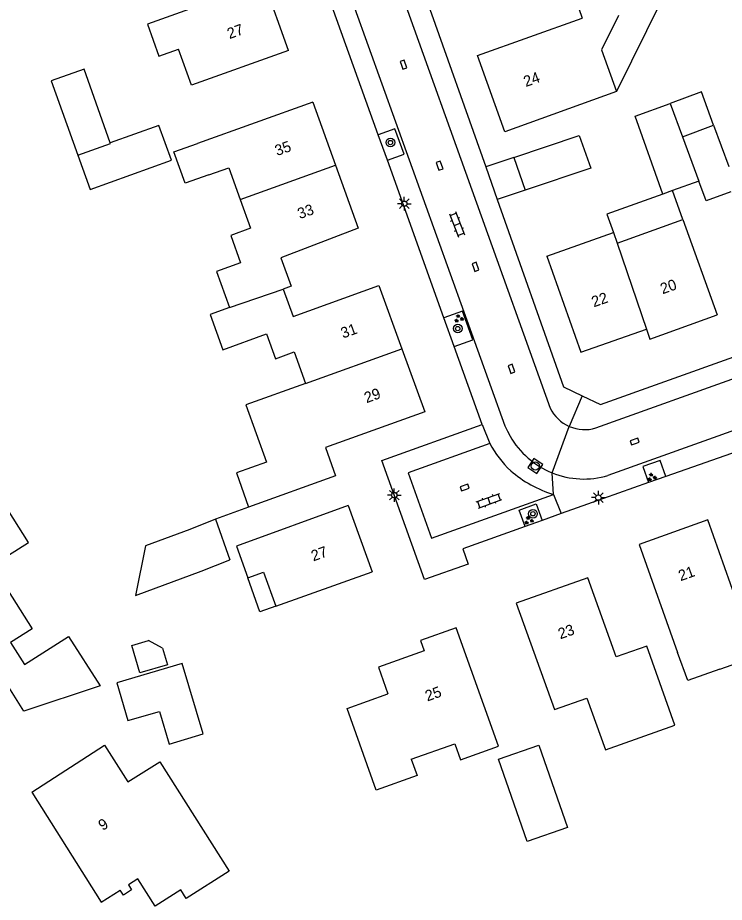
# Model space of a CAD drawing. Extents: x 136000 to 138005, y 398500 to 400500.
# Drawn here: x 137696.7 to 137761.9, y 400055.3 to 400137 of the extents above; entities that cross this region are included whole.
import ezdxf

# ---------------------------------------------------------------- set-up
doc = ezdxf.new("R2010")
doc.units = 0
for name, color, linetype in [('gg-afsc-muur', 7, 'Continuous'), ('gg-anno-huisnummerreeks BGT', 7, 'Continuous'), ('gg-bbg-bijgebouw', 7, 'Continuous'), ('gg-bbg-gedigitaliseerde bebouwing', 7, 'Continuous'), ('gg-bbg-gedigitaliseerde bebouwing onder overbouw', 7, 'Continuous'), ('gg-bbg-gedigitaliseerde bijgebouw', 7, 'Continuous'), ('gg-bbg-gedigitaliseerde overbouw', 7, 'Continuous'), ('gg-bbg-hoofdgebouw', 7, 'Continuous'), ('gg-bbg-luifel en loopbrug', 7, 'Continuous'), ('gg-bbg-tussenscheiding', 7, 'Continuous'), ('gg-knt-verharding', 7, 'Continuous'), ('gg-knt-verharding nz', 7, 'Continuous'), ('gt-grn-weggrens', 7, 'Continuous'), ('gt-symb-boom', 7, 'Continuous'), ('gt-symb-groenvak', 7, 'Continuous'), ('gt-symb-klinker verharding', 7, 'Continuous'), ('gt-symb-kolk', 7, 'Continuous'), ('gt-symb-lichtmast', 7, 'Continuous'), ('gt-symb-rioolschacht', 7, 'Continuous')]:
    doc.layers.add(name, color=color, linetype=linetype)

# ---------------------------------------------------------------- blocks, each defined once
blk = doc.blocks.new('gt0-RS')
at = {"layer": 'gt-symb-rioolschacht'}
blk.add_lwpolyline([(-0.5, -0.5), (0.5, -0.5), (0.5, 0.5), (-0.5, 0.5)], close=True, dxfattribs=at)
blk.add_circle((0, 0), 0.375, dxfattribs=at)
blk = doc.blocks.new('gt0-LMAST')
at = {"layer": 'gt-symb-lichtmast'}
for p, q in [((-0.182, 0.173), (-0.447, 0.438)), ((-0.005, 0.246), (-0.005, 0.621)), ((0.172, 0.173), (0.437, 0.438)), ((-0.255, -0.004), (-0.63, -0.004)), ((-0.182, -0.181), (-0.447, -0.446)), ((-0.005, -0.254), (-0.005, -0.629)), ((0.437, -0.446), (0.172, -0.181)), ((0.245, -0.004), (0.62, -0.004))]:
    blk.add_line(p, q, dxfattribs=at)
blk.add_circle((-0.005, -0.004), 0.25, dxfattribs=at)
blk = doc.blocks.new('gt0-KOLK')
at = {"layer": 'gt-symb-kolk'}
blk.add_lwpolyline([(0, 0), (0.375, 0), (0.375, 0.4), (-0.375, 0.4), (-0.375, 0), (0, 0)], dxfattribs=at)
blk = doc.blocks.new('gt0-GRVAK')
at = {"layer": 'gt-symb-groenvak'}
for p, q in [((-0.11, 0.189), (-0.228, 0.24)), ((-0.182, 0.153), (0.088, 0.153)), ((-0.091, 0.211), (-0.156, 0.322)), ((-0.047, 0.214), (-0.047, 0.393)), ((-0.004, 0.211), (0.061, 0.322)), ((0.015, 0.189), (0.133, 0.24)), ((0.262, -0.052), (0.197, 0.059)), ((0.305, -0.049), (0.305, 0.13)), ((0.349, -0.052), (0.414, 0.059)), ((-0.245, -0.228), (-0.363, -0.177)), ((-0.318, -0.264), (-0.047, -0.264)), ((-0.226, -0.206), (-0.291, -0.095)), ((-0.183, -0.203), (-0.183, -0.024)), ((-0.139, -0.206), (-0.074, -0.095)), ((-0.12, -0.228), (-0.002, -0.177)), ((0.243, -0.074), (0.125, -0.023)), ((0.17, -0.11), (0.441, -0.11)), ((0.368, -0.074), (0.486, -0.023))]:
    blk.add_line(p, q, dxfattribs=at)
blk = doc.blocks.new('gt0-BOOM')
at = {"layer": 'gt-symb-boom'}
for radius in [0.4, 0.2]:
    blk.add_circle((0, 0), radius, dxfattribs=at)
blk = doc.blocks.new('gt0-KL1')
at = {"layer": 'gt-symb-klinker verharding'}
for p, q in [((-1.15, 0.3), (1.15, 0.3)), ((-1, -0.3), (-1, 0.3)), ((-0.5, 0.3), (-0.5, 0.45)), ((0, -0.3), (0, 0.3)), ((0.5, 0.3), (0.5, 0.45)), ((1, -0.3), (1, 0.3)), ((-1.15, -0.3), (1.15, -0.3)), ((-0.5, -0.45), (-0.5, -0.3)), ((0.5, -0.45), (0.5, -0.3))]:
    blk.add_line(p, q, dxfattribs=at)

msp = doc.modelspace()

# ---------------------------------------------------------------- linework, layer by layer
at = {"layer": 'gg-afsc-muur'}
msp.add_line((137718.052, 400091.801), (137714.987, 400090.691), dxfattribs=at)
at = {"layer": 'gg-bbg-bijgebouw'}
for p, q in [((137709.77, 400127.042), (137705.27, 400125.456)), ((137742.532, 400124.1), (137743.555, 400121.062)), ((137714.987, 400090.691), (137716.32, 400086.928))]:
    msp.add_line(p, q, dxfattribs=at)
for points in [[(137705.27, 400125.456), (137702.88, 400132.239), (137699.822, 400131.161)], [(137705.881, 400075.577), (137706.917, 400072.11), (137709.811, 400072.945)]]:
    msp.add_lwpolyline(points, dxfattribs=at)
at = {"layer": 'gg-bbg-gedigitaliseerde bebouwing'}
for p, q in [((137709.77, 400133.46), (137711.588, 400134.095)), ((137712.772, 400130.77), (137711.588, 400134.095)), ((137752.003, 400130.172), (137741.68, 400126.46)), ((137723.96, 400129.2), (137713.341, 400125.382)), ((137752.067, 400116.187), (137758.12, 400118.367)), ((137758.12, 400118.367), (137761.29, 400109.55)), ((137745.56, 400114.98), (137751.712, 400117.174)), ((137751.712, 400117.174), (137752.067, 400116.187)), ((137754.08, 400088.37), (137757.637, 400078.398)), ((137716.92, 400088.219), (137717.964, 400085.292)), ((137720.548, 400082.65), (137729.44, 400085.84)), ((137730.02, 400077.03), (137730.9, 400074.562)), ((137709.844, 400068.293), (137716.244, 400058.202))]:
    msp.add_line(p, q, dxfattribs=at)
for points in [[(137752.167, 400137.205), (137750.618, 400134.023), (137752.003, 400130.172)], [(137714.382, 400122.489), (137712.198, 400121.705), (137711.159, 400124.599), (137713.341, 400125.382)], [(137714.382, 400122.489), (137716.214, 400123.148), (137717.269, 400120.213)], [(137717.269, 400120.213), (137718.225, 400117.555), (137716.399, 400116.899), (137717.315, 400114.354), (137715.096, 400113.556), (137716.291, 400110.235)], [(137716.291, 400110.235), (137714.502, 400109.591), (137715.67, 400106.344), (137719.704, 400107.795), (137720.527, 400105.508), (137722.266, 400106.133), (137723.309, 400103.233)], [(137723.309, 400103.233), (137717.791, 400101.267), (137719.684, 400095.955)], [(137719.684, 400095.955), (137716.921, 400094.964), (137718.052, 400091.801)], [(137694.358, 400086.41), (137697.727, 400088.531), (137694.885, 400093.045), (137691.448, 400090.88)], [(137694.358, 400086.41), (137698.086, 400080.579), (137696.085, 400079.3), (137697.378, 400077.278), (137701.433, 400079.87), (137704.343, 400075.319)], [(137761.517, 400076.851), (137762.667, 400077.264), (137763.413, 400075.186), (137768.705, 400077.084), (137766.11, 400084.36)], [(137742.75, 400082.93), (137746.272, 400073.115), (137749.269, 400074.183), (137750.972, 400069.402), (137757.386, 400071.686), (137754.8, 400078.98)], [(137733.05, 400068.534), (137737.09, 400069.966), (137737.615, 400068.484), (137741.114, 400069.725), (137737.21, 400080.67)], [(137761.517, 400076.851), (137758.584, 400075.787), (137757.637, 400078.398)], [(137733.05, 400068.534), (137733.587, 400067.027), (137729.82, 400065.683), (137727.133, 400073.218), (137730.9, 400074.562)], [(137704.766, 400069.827), (137706.917, 400066.436), (137709.844, 400068.293)]]:
    msp.add_lwpolyline(points, dxfattribs=at)
at = {"layer": 'gg-bbg-gedigitaliseerde bebouwing onder overbouw'}
msp.add_lwpolyline([(137717.964, 400085.292), (137719.421, 400085.812), (137720.548, 400082.65)], dxfattribs=at)
at = {"layer": 'gg-bbg-gedigitaliseerde bijgebouw'}
for p, q in [((137699.822, 400131.161), (137702.29, 400124.317)), ((137760.959, 400127.069), (137762.366, 400123.255)), ((137759.586, 400121.899), (137757.161, 400121.035)), ((137757.161, 400121.035), (137756.274, 400120.719)), ((137710.108, 400078.793), (137708.808, 400079.496))]:
    msp.add_line(p, q, dxfattribs=at)
for points in [[(137760.959, 400127.069), (137759.827, 400130.138), (137756.94, 400129.073)], [(137756.274, 400120.719), (137753.708, 400127.921), (137756.94, 400129.073)], [(137702.29, 400124.317), (137703.434, 400121.147), (137710.922, 400123.848), (137709.77, 400127.042)], [(137742.532, 400124.1), (137748.536, 400126.122), (137749.621, 400123.105), (137743.555, 400121.062)], [(137762.545, 400120.919), (137760.259, 400120.076), (137759.586, 400121.899)], [(137714.987, 400090.691), (137712.64, 400089.74), (137708.547, 400088.229), (137707.62, 400083.663), (137713.682, 400085.901), (137716.32, 400086.928)], [(137710.108, 400078.793), (137710.567, 400077.253), (137708.026, 400076.495), (137707.268, 400079.037), (137708.808, 400079.496)], [(137709.811, 400072.945), (137710.708, 400069.937), (137713.866, 400070.879), (137711.927, 400077.38), (137705.881, 400075.577)], [(137747.466, 400062.232), (137743.756, 400060.939), (137741.106, 400068.54), (137744.816, 400069.833), (137747.466, 400062.232)]]:
    msp.add_lwpolyline(points, dxfattribs=at)
at = {"layer": 'gg-bbg-gedigitaliseerde overbouw'}
msp.add_lwpolyline([(137720.548, 400082.65), (137719.093, 400082.128), (137717.964, 400085.292)], dxfattribs=at)
at = {"layer": 'gg-bbg-hoofdgebouw'}
for p, q in [((137739.156, 400133.516), (137748.836, 400136.951)), ((137721.73, 400133.96), (137712.772, 400130.77)), ((137741.68, 400126.46), (137739.156, 400133.516)), ((137723.96, 400129.2), (137726.055, 400123.374)), ((137726.06, 400094.7), (137718.052, 400091.801)), ((137727.25, 400091.95), (137716.92, 400088.219)), ((137727.25, 400091.95), (137729.44, 400085.84)), ((137698.04, 400065.5), (137704.766, 400069.827))]:
    msp.add_line(p, q, dxfattribs=at)
for points in [[(137750.937, 400140.652), (137747.933, 400139.58), (137748.836, 400136.951)], [(137721.73, 400133.96), (137719.47, 400140.27), (137708.71, 400136.41), (137709.77, 400133.46)], [(137726.055, 400123.374), (137728.15, 400117.55), (137721.01, 400114.84), (137721.97, 400112.2), (137721.24, 400111.93)], [(137745.56, 400114.98), (137748.71, 400106.13), (137754.76, 400108.24)], [(137721.24, 400111.93), (137722.16, 400109.4), (137730.07, 400112.26), (137732.185, 400106.43)], [(137754.76, 400108.24), (137755.07, 400107.31), (137761.29, 400109.55)], [(137732.185, 400106.43), (137734.3, 400100.6), (137725.13, 400097.3), (137726.06, 400094.7)], [(137766.11, 400084.36), (137763.05, 400083.26), (137760.41, 400090.64), (137754.08, 400088.37)], [(137754.8, 400078.98), (137751.97, 400077.98), (137749.35, 400085.28), (137742.75, 400082.93)], [(137737.21, 400080.67), (137733.92, 400079.49), (137734.25, 400078.53), (137730.02, 400077.03)], [(137704.343, 400075.319), (137697.316, 400072.985), (137694.205, 400077.899), (137691.378, 400076.131)], [(137698.04, 400065.5), (137704.45, 400055.34), (137706.2, 400056.45)], [(137716.244, 400058.202), (137712.275, 400055.685), (137711.782, 400056.462), (137709.434, 400054.973), (137707.838, 400057.489), (137706.952, 400056.927), (137707.246, 400056.462), (137706.495, 400055.986), (137706.2, 400056.45)]]:
    msp.add_lwpolyline(points, dxfattribs=at)
at = {"layer": 'gg-bbg-luifel en loopbrug'}
for p, q in [((137756.134, 400138.586), (137752.003, 400130.172)), ((137742.532, 400124.1), (137739.924, 400123.222)), ((137739.924, 400123.222), (137740.994, 400120.199)), ((137743.555, 400121.062), (137740.994, 400120.199)), ((137758.12, 400118.367), (137757.161, 400121.035))]:
    msp.add_line(p, q, dxfattribs=at)
msp.add_lwpolyline([(137756.274, 400120.719), (137751.106, 400118.861), (137751.712, 400117.174)], dxfattribs=at)
at = {"layer": 'gg-bbg-tussenscheiding'}
for p, q in [((137756.94, 400129.073), (137758.072, 400126.004)), ((137758.072, 400126.004), (137760.959, 400127.069)), ((137758.072, 400126.004), (137759.586, 400121.899)), ((137717.269, 400120.213), (137726.055, 400123.374)), ((137752.067, 400116.187), (137754.76, 400108.24)), ((137716.291, 400110.235), (137721.24, 400111.93)), ((137723.309, 400103.233), (137732.185, 400106.43))]:
    msp.add_line(p, q, dxfattribs=at)
msp.add_lwpolyline([(137702.29, 400124.317), (137705.298, 400125.376), (137705.27, 400125.456)], dxfattribs=at)
at = {"layer": 'gg-knt-verharding'}
for p, q in [((137730.01, 400126.185), (137724.756, 400140.833)), ((137734.421, 400138.759), (137739.924, 400123.222)), ((137730.852, 400123.838), (137730.01, 400126.185)), ((137736.071, 400109.288), (137730.852, 400123.838)), ((137737.025, 400106.628), (137736.071, 400109.288)), ((137739.6, 400099.45), (137737.025, 400106.628)), ((137767.123, 400098.347), (137756.547, 400094.632)), ((137756.547, 400094.632), (137754.956, 400094.073)), ((137746.902, 400091.214), (137745.143, 400090.582)), ((137743.554, 400090.012), (137737.81, 400087.95)), ((137745.143, 400090.582), (137743.554, 400090.012))]:
    msp.add_line(p, q, dxfattribs=at)
for points in [[(137730.852, 400123.838), (137732.387, 400124.389), (137731.549, 400126.737), (137730.01, 400126.185)], [(137740.994, 400120.199), (137747.11, 400102.93), (137748.82, 400102.1)], [(137748.82, 400102.1), (137750.53, 400101.27), (137781.937, 400112.522)], [(137737.025, 400106.628), (137738.743, 400107.244), (137737.791, 400109.905), (137736.071, 400109.288)], [(137737.81, 400087.95), (137738.31, 400086.55), (137734.28, 400085.12), (137730.34, 400096.12), (137739.6, 400099.45)], [(137756.547, 400094.632), (137756.023, 400096.124), (137754.439, 400095.545), (137754.956, 400094.073)], [(137754.956, 400094.073), (137750.809, 400092.616), (137746.902, 400091.214)], [(137743.554, 400090.012), (137743.01, 400091.527), (137744.597, 400092.104), (137745.143, 400090.582)]]:
    msp.add_lwpolyline(points, dxfattribs=at)
at = {"layer": 'gg-knt-verharding nz'}
for p, q in [((137730.808, 400142.984), (137745.87, 400100.959)), ((137750.08, 400099.12), (137806.911, 400119.501)), ((137774.834, 400103.217), (137751.206, 400094.719))]:
    msp.add_line(p, q, dxfattribs=at)
for points in [[(137726.554, 400141.461), (137741.705, 400099.316), (137741.922, 400098.83), (137742.17, 400098.363)], [(137740.314, 400097.693), (137732.77, 400094.97), (137734.93, 400088.95), (137746.183, 400092.984)]]:
    msp.add_lwpolyline(points, dxfattribs=at)
for centre, radius, start, end in [((137749.053, 400102.503), 3.538, 205.88032, 246.37017), ((137749.049, 400102.495), 3.529, 246.36992, 286.98234), ((137749.006, 400102.287), 7.882, 209.85332, 248.02786), ((137748.581, 400101.985), 9.315, 207.43615, 227.01278), ((137749.33, 400103.339), 10.822, 228.99917, 253.09365), ((137749.004, 400102.286), 7.881, 248.03985, 286.22313)]:
    msp.add_arc(centre, radius, start, end, dxfattribs=at)
at = {"layer": 'gt-grn-weggrens'}
for p, q in [((137748.82, 400102.1), (137747.635, 400099.262)), ((137739.6, 400099.45), (137740.314, 400097.693)), ((137746.057, 400094.977), (137747.635, 400099.262)), ((137746.183, 400092.984), (137746.057, 400094.977)), ((137746.183, 400092.984), (137746.902, 400091.214))]:
    msp.add_line(p, q, dxfattribs=at)

# ---------------------------------------------------------------- block references
at = {"layer": 'gt-symb-boom'}
for p in [(137731.13, 400125.472), (137737.349, 400108.297), (137744.289, 400091.192)]:
    msp.add_blockref('gt0-BOOM', p, dxfattribs=at)
at = {"layer": 'gt-symb-groenvak'}
for p in [(137737.434, 400109.216), (137755.248, 400094.571), (137743.894, 400090.577)]:
    msp.add_blockref('gt0-GRVAK', p, dxfattribs=at)
at = {"layer": 'gt-symb-klinker verharding'}
for p, rotation in [((137737.283, 400117.914), -68.95425918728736), ((137740.239, 400092.396), 19.68464273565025)]:
    msp.add_blockref('gt0-KL1', p, dxfattribs=dict(at, rotation=rotation))
at = {"layer": 'gt-symb-kolk'}
for p, rotation in [((137732.15, 400132.601), -70.24210002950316), ((137735.487, 400123.263), -70.2421000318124), ((137738.8, 400113.928), -70.24210003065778), ((137742.116, 400104.508), -70.2421000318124), ((137753.736, 400097.676), 19.75789996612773), ((137738.053, 400093.437), 19.88516511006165)]:
    msp.add_blockref('gt0-KOLK', p, dxfattribs=dict(at, rotation=rotation))
at = {"layer": 'gt-symb-lichtmast'}
for p in [(137732.414, 400119.827), (137731.493, 400092.921), (137750.326, 400092.691)]:
    msp.add_blockref('gt0-LMAST', p, dxfattribs=at)
at = {"layer": 'gt-symb-rioolschacht', "rotation": -33.99203970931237}
msp.add_blockref('gt0-RS', (137744.505, 400095.605), dxfattribs=at)

# ---------------------------------------------------------------- texts
at = {"layer": 'gg-anno-huisnummerreeks BGT'}
for s, rotation, p in [('27', 19.7, (137716.28, 400135.012)), ('24', 19.7, (137743.626, 400130.589)), ('35', 19.8, (137720.675, 400124.217)), ('33', 19.8, (137722.77, 400118.392)), ('20', 19.8, (137756.248, 400111.455)), ('22', 19.2, (137749.898, 400110.251)), ('31', 19.9, (137726.764, 400107.366)), ('29', 19.9, (137728.929, 400101.399)), ('27', 19.7, (137724.025, 400086.792)), ('21', 19.8, (137757.915, 400084.963)), ('23', 19.6, (137746.81, 400079.599)), ('25', 19.5, (137734.542, 400073.86)), ('9', 32.3, (137704.579, 400061.904))]:
    msp.add_text(s, height=1, rotation=rotation, dxfattribs=at).set_placement(p)

doc.saveas('drawing.dxf')
